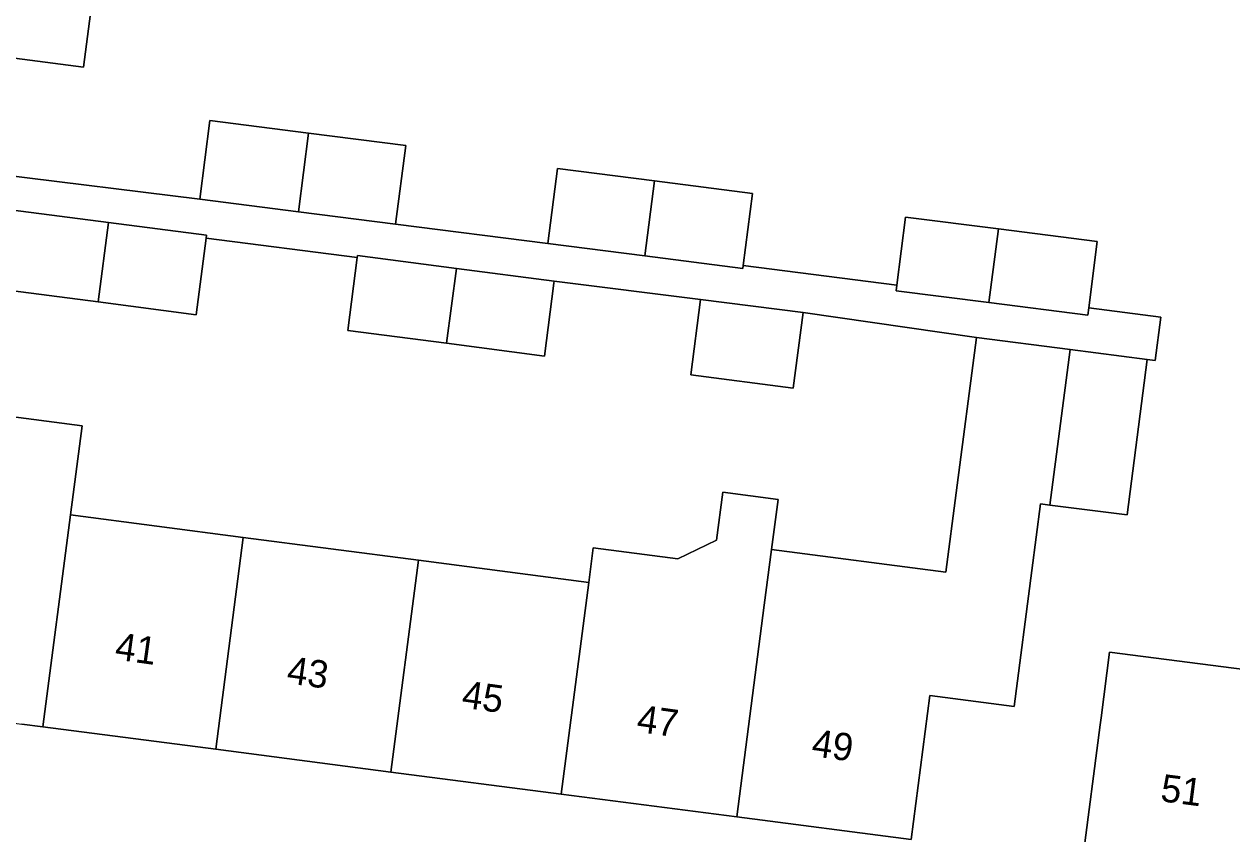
# Model space of a CAD drawing. Extents: x 162184 to 163154, y 385507 to 386516.
# Drawn here: x 162356.78 to 162400.79, y 386146.91 to 386176.44 of the extents above; entities that cross this region are included whole.
import ezdxf

# ---------------------------------------------------------------- set-up
doc = ezdxf.new("R2010")
doc.units = 0
for name, color, linetype in [('IMGEO_Erf', 7, 'Continuous'), ('IMGEO_Pand', 7, 'Continuous'), ('IMGEO_Pand_nummerreeks', 7, 'Continuous'), ('IMGEO_Voetpad_open', 7, 'Continuous')]:
    doc.layers.add(name, color=color, linetype=linetype)

msp = doc.modelspace()

# ---------------------------------------------------------------- linework, layer by layer
at = {"layer": 'IMGEO_Erf'}
for points in [[(162406.138, 386176.849), (162399.752, 386177.672), (162393.53, 386178.473), (162387.368, 386179.266), (162387.063, 386176.939), (162380.673, 386177.762), (162380.981, 386180.089), (162374.727, 386180.894), (162368.366, 386181.713), (162359.972, 386182.794), (162358.941, 386174.874), (162353.802, 386175.544)], [(162348.619, 386171.851), (162363.185, 386170.059), (162363.552, 386172.925), (162367.146, 386172.464), (162370.685, 386172.011), (162370.317, 386169.144), (162375.868, 386168.438), (162376.218, 386171.172), (162379.753, 386170.72), (162383.323, 386170.262), (162382.987, 386167.637), (162388.585, 386166.919), (162388.903, 386169.403), (162392.284, 386168.969), (162395.886, 386168.507), (162395.577, 386166.099), (162398.207, 386165.747), (162397.997, 386164.174), (162397.709, 386164.211), (162396.98, 386158.55), (162394.164, 386158.901), (162393.823, 386158.944), (162393.507, 386156.515), (162392.863, 386151.556), (162389.788, 386151.955), (162389.104, 386146.699), (162382.749, 386147.526), (162376.352, 386148.358), (162370.142, 386149.165), (162363.762, 386149.995), (162357.46, 386150.815), (162356.7, 386150.913)], [(162349.135, 386163.061), (162358.888, 386161.792), (162358.465, 386158.54), (162364.767, 386157.719), (162371.147, 386156.889), (162377.357, 386156.081), (162377.521, 386157.339), (162380.598, 386156.939), (162382.017, 386157.617), (162382.245, 386159.37), (162384.256, 386159.109), (162384.018, 386157.277), (162390.373, 386156.45), (162390.749, 386159.343), (162391.486, 386165.014), (162385.166, 386165.917), (162384.808, 386163.163), (162381.074, 386163.649), (162381.432, 386166.403), (162376.095, 386167.066), (162376.085, 386166.988), (162375.74, 386164.335), (162372.177, 386164.799), (162368.57, 386165.269), (162368.915, 386167.925), (162363.414, 386168.636), (162363.05, 386165.841), (162359.475, 386166.306), (162355.905, 386166.771)]]:
    msp.add_lwpolyline(points, dxfattribs=at)
msp.add_lwpolyline([(162428.311, 386149.398), (162434.686, 386148.573), (162434.343, 386145.923), (162433.702, 386140.964), (162427.322, 386141.79), (162420.876, 386142.624), (162414.701, 386143.423), (162408.339, 386144.246), (162401.959, 386145.072), (162395.349, 386145.927), (162395.991, 386150.886), (162396.025, 386151.145), (162396.334, 386153.537), (162402.948, 386152.681), (162409.328, 386151.855), (162415.69, 386151.032), (162421.865, 386150.232)], close=True, dxfattribs=at)
at = {"layer": 'IMGEO_Pand'}
for points in [[(162369.406, 386189.647), (162362.821, 386190.505), (162362.304, 386186.537), (162355.353, 386187.443), (162353.802, 386175.544), (162358.941, 386174.874), (162359.972, 386182.794), (162368.366, 386181.713)], [(162367.146, 386172.464), (162363.552, 386172.925), (162363.185, 386170.059), (162366.778, 386169.598)], [(162367.146, 386172.464), (162366.778, 386169.598), (162370.317, 386169.144), (162370.685, 386172.011)], [(162379.753, 386170.72), (162376.218, 386171.172), (162375.868, 386168.438), (162379.394, 386167.986)], [(162379.753, 386170.72), (162379.394, 386167.986), (162382.973, 386167.527), (162382.987, 386167.637), (162383.323, 386170.262)], [(162359.852, 386169.207), (162356.282, 386169.672), (162356.269, 386169.571), (162355.905, 386166.771), (162359.475, 386166.306)], [(162363.414, 386168.636), (162363.428, 386168.742), (162359.852, 386169.207), (162359.475, 386166.306), (162363.05, 386165.841)], [(162392.284, 386168.969), (162388.903, 386169.403), (162388.585, 386166.919), (162388.559, 386166.719), (162391.933, 386166.287)], [(162395.886, 386168.507), (162392.284, 386168.969), (162391.933, 386166.287), (162395.542, 386165.824), (162395.577, 386166.099)], [(162372.532, 386167.53), (162368.925, 386167.999), (162368.915, 386167.925), (162368.57, 386165.269), (162372.177, 386164.799)], [(162376.095, 386167.066), (162372.532, 386167.53), (162372.177, 386164.799), (162375.74, 386164.335), (162376.085, 386166.988)], [(162385.166, 386165.917), (162381.432, 386166.403), (162381.074, 386163.649), (162384.808, 386163.163)], [(162393.507, 386156.515), (162393.823, 386158.944), (162394.164, 386158.901), (162394.901, 386164.573), (162391.486, 386165.014), (162390.749, 386159.343), (162390.373, 386156.45), (162384.018, 386157.277), (162383.754, 386155.249), (162382.749, 386147.526), (162389.104, 386146.699), (162389.788, 386151.955), (162392.863, 386151.556)], [(162396.98, 386158.55), (162397.709, 386164.211), (162394.901, 386164.573), (162394.164, 386158.901)], [(162358.465, 386158.54), (162358.888, 386161.792), (162349.135, 386163.061), (162347.749, 386152.411), (162350.853, 386152.007), (162350.81, 386151.68), (162351.226, 386151.626), (162351.098, 386150.634), (162354.737, 386150.161), (162354.866, 386151.152), (162356.7, 386150.913), (162357.46, 386150.815)], [(162383.754, 386155.249), (162384.018, 386157.277), (162384.256, 386159.109), (162382.245, 386159.37), (162382.017, 386157.617), (162380.598, 386156.939), (162377.521, 386157.339), (162377.357, 386156.081), (162376.352, 386148.358), (162382.749, 386147.526)], [(162357.46, 386150.815), (162363.762, 386149.995), (162364.767, 386157.719), (162358.465, 386158.54)], [(162371.147, 386156.889), (162364.767, 386157.719), (162363.762, 386149.995), (162370.142, 386149.165)], [(162370.142, 386149.165), (162376.352, 386148.358), (162377.357, 386156.081), (162371.147, 386156.889)], [(162402.948, 386152.681), (162396.334, 386153.537), (162396.025, 386151.145), (162395.991, 386150.886), (162395.349, 386145.927), (162401.959, 386145.072)]]:
    msp.add_lwpolyline(points, close=True, dxfattribs=at)
at = {"layer": 'IMGEO_Voetpad_open'}
msp.add_lwpolyline([(162356.282, 386169.672), (162359.852, 386169.207), (162363.428, 386168.742), (162363.414, 386168.636), (162368.915, 386167.925), (162368.925, 386167.999), (162372.532, 386167.53), (162376.095, 386167.066), (162381.432, 386166.403), (162385.166, 386165.917), (162391.486, 386165.014), (162394.901, 386164.573), (162397.709, 386164.211), (162397.997, 386164.174), (162398.207, 386165.747), (162395.577, 386166.099), (162395.542, 386165.824), (162391.933, 386166.287), (162388.559, 386166.719), (162388.585, 386166.919), (162382.987, 386167.637), (162382.973, 386167.527), (162379.394, 386167.986), (162375.868, 386168.438), (162370.317, 386169.144), (162366.778, 386169.598), (162363.185, 386170.059), (162348.619, 386171.851)], dxfattribs=at)

# ---------------------------------------------------------------- texts
at = {"layer": 'IMGEO_Pand_nummerreeks'}
for s, rotation, p in [('41', 352.0997, (162360.055, 386153.274)), ('43', 352.0997, (162366.319, 386152.405)), ('45', 352.0997, (162372.694, 386151.52)), ('47', 352.0989, (162379.07, 386150.635)), ('49', 352.0989, (162385.445, 386149.751)), ('51', 352.6267, (162398.161, 386148.104))]:
    msp.add_text(s, height=1, rotation=rotation, dxfattribs=at).set_placement(p)

doc.saveas('drawing.dxf')
